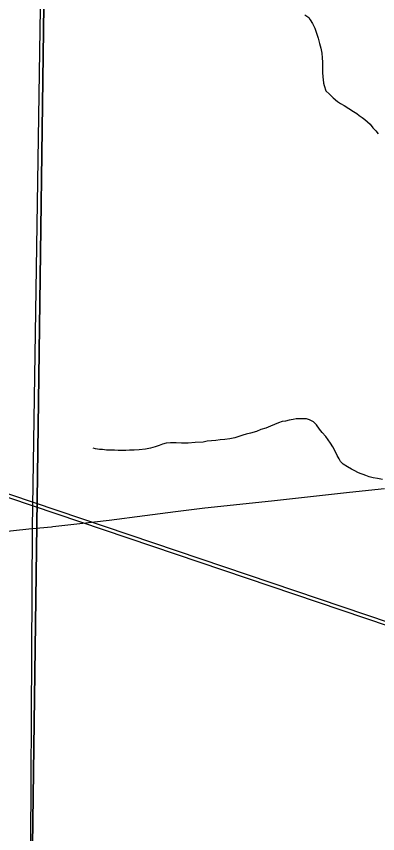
# Model space of a CAD drawing. Extents: x 2.4 to 73.1, y 4.5 to 25.6.
# Drawn here: x 46.0852 to 46.2225, y 22.6185 to 22.9295 of the extents above; entities that cross this region are included whole.
import ezdxf

# ---------------------------------------------------------------- set-up
doc = ezdxf.new("R2010")
doc.units = 0
for name, color, linetype in [('GM_X_Interchange_Ramps', 7, 'Continuous'), ('GM_X_Minor_River', 7, 'Continuous'), ('GM_X_Rail_Line', 7, 'Continuous'), ('GM_X_Section', 7, 'Continuous'), ('GM_X_Township', 7, 'Continuous'), ('GM_X_Township_Road', 7, 'Continuous')]:
    doc.layers.add(name, color=color, linetype=linetype)

msp = doc.modelspace()

# ---------------------------------------------------------------- linework, layer by layer
at = {"layer": 'GM_X_Interchange_Ramps'}
msp.add_lwpolyline([(46.09701, 23.11385), (46.09112, 22.7349), (46.09033, 22.56691), (46.11296, 22.58647), (46.14284, 22.60029), (46.17618, 22.6072), (46.2308, 22.60207), (46.27046, 22.59635), (46.31532, 22.582), (46.35672, 22.55903), (46.3895, 22.54928), (46.41192, 22.55044), (46.45387, 22.56886), (46.47799, 22.59475), (46.49176, 22.62522), (46.49462, 22.6419), (46.49169, 22.71835), (46.498, 22.73848)], dxfattribs=at)
at = {"layer": 'GM_X_Minor_River'}
for points in [[(46.19483, 22.93007), (46.19633, 22.92908), (46.19687, 22.92812), (46.19779, 22.92677), (46.19869, 22.92504), (46.19922, 22.92313), (46.19993, 22.92121), (46.20044, 22.91911), (46.20097, 22.91738), (46.2013, 22.91548), (46.20145, 22.91376), (46.2016, 22.91205), (46.20155, 22.91015), (46.2015, 22.90826), (46.20164, 22.90635), (46.20181, 22.9054), (46.20197, 22.90407), (46.20213, 22.90311), (46.20285, 22.9012), (46.20414, 22.89983), (46.20563, 22.89847), (46.2073, 22.8971), (46.20842, 22.89631), (46.20973, 22.89551), (46.21328, 22.89334), (46.21459, 22.89254), (46.21552, 22.89176), (46.21664, 22.89097), (46.21757, 22.89019), (46.21869, 22.8894), (46.21962, 22.88843), (46.22073, 22.88707), (46.22184, 22.8859), (46.22276, 22.88474)], [(46.22438, 22.75326), (46.22249, 22.75368), (46.22079, 22.75392), (46.21928, 22.75433), (46.21796, 22.75475), (46.21702, 22.75515), (46.21589, 22.75556), (46.21495, 22.75596), (46.21383, 22.75656), (46.21251, 22.75716), (46.21102, 22.75815), (46.20934, 22.75914), (46.20841, 22.76012), (46.20786, 22.76108), (46.20714, 22.76243), (46.20605, 22.76454), (46.20551, 22.7657), (46.2046, 22.76705), (46.20368, 22.7684), (46.20276, 22.76957), (46.20147, 22.77112), (46.20036, 22.77247), (46.19926, 22.77402), (46.19815, 22.77519), (46.19665, 22.77599), (46.19552, 22.7764), (46.19153, 22.77631), (46.19039, 22.77615), (46.18886, 22.7758), (46.18752, 22.77546), (46.18619, 22.7753), (46.18485, 22.77477), (46.18331, 22.77424), (46.18178, 22.77352), (46.18005, 22.7728), (46.17814, 22.77228), (46.17641, 22.77156), (46.17411, 22.77086), (46.17258, 22.77052), (46.17124, 22.77017), (46.16971, 22.76964), (46.16818, 22.76911), (46.16627, 22.76878)], [(46.16627, 22.76878), (46.16437, 22.76845), (46.16265, 22.7683), (46.16094, 22.76816), (46.15941, 22.768), (46.1577, 22.76786), (46.15617, 22.76752), (46.15313, 22.7674), (46.15047, 22.76709), (46.148, 22.76715), (46.14591, 22.76721), (46.14382, 22.76726), (46.14211, 22.76711), (46.14077, 22.76677), (46.13943, 22.76623), (46.1379, 22.7657), (46.13617, 22.76518), (46.13426, 22.76484), (46.13179, 22.76453), (46.12989, 22.76438), (46.12818, 22.76443), (46.12684, 22.76427), (46.12533, 22.76431), (46.12381, 22.76435), (46.12248, 22.76438), (46.12134, 22.76441), (46.12039, 22.76443), (46.11944, 22.76446), (46.11793, 22.76469), (46.11679, 22.76472), (46.11527, 22.76494), (46.11433, 22.76516)]]:
    msp.add_lwpolyline(points, dxfattribs=at)
at = {"layer": 'GM_X_Rail_Line'}
for points in [[(45.58425, 22.9028), (45.62519, 22.89476), (45.66973, 22.88493), (45.71592, 22.8692), (45.83842, 22.8289), (46.2269, 22.69751), (46.56199, 22.58544), (46.63635, 22.56054), (46.67107, 22.55071), (46.70186, 22.54481), (46.72642, 22.54022), (46.75459, 22.53662), (46.78407, 22.53465), (47.14078, 22.52875)], [(45.58442, 22.90404), (45.62544, 22.89598), (45.67007, 22.88613), (45.71631, 22.87038), (45.83882, 22.83008), (46.2273, 22.69868), (46.56238, 22.58662), (46.63671, 22.56173), (46.67135, 22.55192), (46.70209, 22.54603), (46.72662, 22.54145), (46.75471, 22.53786), (46.78412, 22.5359), (47.1408, 22.53)]]:
    msp.add_lwpolyline(points, dxfattribs=at)
at = {"layer": 'GM_X_Section'}
for points in [[(46.09804, 23.11224), (46.09131, 22.6138), (45.58146, 22.61754), (45.58777, 23.11486)], [(46.61033, 23.09857), (46.59818, 22.60328), (46.09128, 22.61228), (46.09131, 22.6138), (46.09804, 23.11224)]]:
    msp.add_lwpolyline(points, close=True, dxfattribs=at)
at = {"layer": 'GM_X_Township'}
msp.add_lwpolyline([(46.09701, 23.11385), (46.09112, 22.7349), (46.09033, 22.56691), (46.08621, 22.36129), (46.08604, 22.35027), (46.0859, 22.33846), (46.08578, 22.33287), (46.08569, 22.32727), (46.08568, 22.31919)], dxfattribs=at)
at = {"layer": 'GM_X_Township_Road'}
for points in [[(46.09898, 22.73535), (46.1093, 22.73648), (46.12041, 22.73783), (46.13398, 22.73954), (46.14569, 22.74112), (46.15678, 22.74255), (46.18212, 22.74521), (46.21177, 22.74846), (46.22507, 22.74987)], [(46.07816, 22.73321), (46.08986, 22.7345), (46.09123, 22.73463)], [(46.09123, 22.73463), (46.09848, 22.73529), (46.09898, 22.73535)]]:
    msp.add_lwpolyline(points, dxfattribs=at)

doc.saveas('drawing.dxf')
